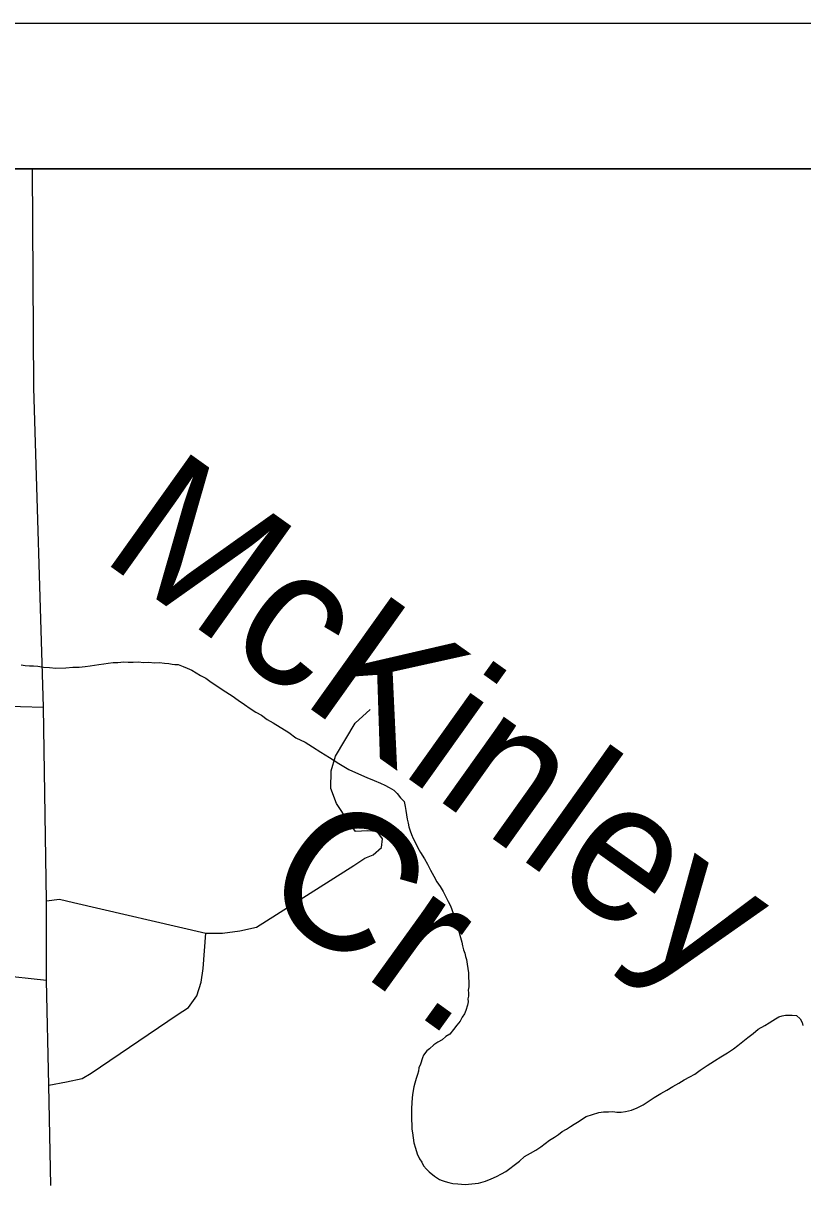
# Model space of a CAD drawing. Extents: x -59 to 82, y -3 to 49.
# Drawn here: x -51.496 to -50.961, y 48.593 to 49.391 of the extents above; entities that cross this region are included whole.
import ezdxf

# ---------------------------------------------------------------- set-up
doc = ezdxf.new("R2010")
doc.units = 0
for name, color, linetype in [('GM_X_Corporation', 7, 'Continuous'), ('GM_X_County_Road', 7, 'Continuous'), ('GM_X_Minor_River', 7, 'Continuous'), ('GM_X_Minor_River_Text', 7, 'Continuous'), ('GM_X_Township_Road', 7, 'Continuous'), ('SH_Data', 7, 'Continuous')]:
    doc.layers.add(name, color=color, linetype=linetype)

msp = doc.modelspace()

# ---------------------------------------------------------------- linework, layer by layer
at = {"layer": 'GM_X_Corporation'}
for p in [(-48.09799, 49.29125), (-50.61637, 49.29125)]:
    msp.add_line(p, (-52.22423, 49.29125), dxfattribs=at)
at = {"layer": 'GM_X_County_Road'}
for p, q in [((-51.48884, 49.1408), (-51.48974, 49.29125)), ((-51.4822, 48.92146), (-51.48884, 49.1408)), ((-51.48018, 48.78838), (-51.4822, 48.92146)), ((-51.48018, 48.73361), (-51.48018, 48.78838)), ((-51.4785, 48.6617), (-51.48018, 48.73361)), ((-51.47716, 48.59281), (-51.4785, 48.6617))]:
    msp.add_line(p, q, dxfattribs=at)
at = {"layer": 'GM_X_Minor_River'}
for p, q in [((-51.49752, 48.95049), (-51.49485, 48.95016)), ((-51.44722, 48.95037), (-51.44418, 48.95081)), ((-51.44418, 48.95081), (-51.44076, 48.95126)), ((-51.44076, 48.95126), (-51.43772, 48.95171)), ((-51.43772, 48.95171), (-51.4343, 48.95216)), ((-51.4343, 48.95216), (-51.43125, 48.95222)), ((-51.43125, 48.95222), (-51.42707, 48.95268)), ((-51.42707, 48.95268), (-51.42401, 48.95237)), ((-51.42401, 48.95237), (-51.42058, 48.95244)), ((-51.42058, 48.95244), (-51.41716, 48.95251)), ((-51.41716, 48.95251), (-51.41334, 48.9522)), ((-51.41334, 48.9522), (-51.40991, 48.95227)), ((-51.40991, 48.95227), (-51.4061, 48.95197)), ((-51.4061, 48.95197), (-51.40267, 48.95204)), ((-51.40267, 48.95204), (-51.39923, 48.95173)), ((-51.39923, 48.95173), (-51.39618, 48.95141)), ((-51.39618, 48.95141), (-51.39388, 48.95108)), ((-51.39388, 48.95108), (-51.39197, 48.95074)), ((-51.39197, 48.95074), (-51.38968, 48.95078)), ((-51.38968, 48.95078), (-51.38622, 48.94933)), ((-51.49485, 48.95016), (-51.49179, 48.94984)), ((-51.49179, 48.94984), (-51.48912, 48.94989)), ((-51.48912, 48.94989), (-51.48607, 48.94958)), ((-51.48607, 48.94958), (-51.48224, 48.9489)), ((-51.48224, 48.9489), (-51.47805, 48.9486)), ((-51.47805, 48.9486), (-51.47385, 48.94831)), ((-51.47385, 48.94831), (-51.46699, 48.94845)), ((-51.46699, 48.94845), (-51.46205, 48.94893)), ((-51.46205, 48.94893), (-51.45786, 48.94901)), ((-51.45786, 48.94901), (-51.45368, 48.94948)), ((-51.45368, 48.94948), (-51.45026, 48.94993)), ((-51.45026, 48.94993), (-51.44722, 48.95037)), ((-51.38622, 48.94933), (-51.38354, 48.94825)), ((-51.38354, 48.94825), (-51.38046, 48.94679)), ((-51.38046, 48.94679), (-51.37737, 48.94495)), ((-51.37737, 48.94495), (-51.37429, 48.94311)), ((-51.37429, 48.94311), (-51.37082, 48.94128)), ((-51.37082, 48.94128), (-51.36696, 48.9387)), ((-51.36696, 48.9387), (-51.36309, 48.93612)), ((-51.36309, 48.93612), (-51.35884, 48.93317)), ((-51.35884, 48.93317), (-51.35266, 48.92911)), ((-51.35266, 48.92911), (-51.34841, 48.92615)), ((-51.34841, 48.92615), (-51.34416, 48.9232)), ((-51.34416, 48.9232), (-51.34029, 48.92062)), ((-51.34029, 48.92062), (-51.33643, 48.91803)), ((-51.33643, 48.91803), (-51.33257, 48.91583)), ((-51.33257, 48.91583), (-51.3287, 48.91287)), ((-51.3287, 48.91287), (-51.32447, 48.91067)), ((-51.32447, 48.91067), (-51.31366, 48.90405)), ((-51.31366, 48.90405), (-51.30901, 48.90034)), ((-51.30901, 48.90034), (-51.30247, 48.89743)), ((-51.30247, 48.89743), (-51.29745, 48.89412)), ((-51.29745, 48.89412), (-51.29166, 48.89043)), ((-51.29166, 48.89043), (-51.28587, 48.88675)), ((-51.28587, 48.88675), (-51.27931, 48.8827)), ((-51.27931, 48.8827), (-51.27237, 48.87866)), ((-51.27237, 48.87866), (-51.26583, 48.87575)), ((-51.26583, 48.87575), (-51.26006, 48.8732)), ((-51.26006, 48.8732), (-51.25507, 48.87102)), ((-51.25507, 48.87102), (-51.25084, 48.86921)), ((-51.25084, 48.86921), (-51.24776, 48.86775)), ((-51.24776, 48.86775), (-51.24468, 48.8663)), ((-51.24468, 48.8663), (-51.24159, 48.86446)), ((-51.24159, 48.86446), (-51.23926, 48.86222)), ((-51.23926, 48.86222), (-51.23691, 48.85923)), ((-51.23691, 48.85923), (-51.23458, 48.85662)), ((-51.23458, 48.85662), (-51.23374, 48.85321)), ((-51.23374, 48.85321), (-51.23331, 48.85056)), ((-51.23331, 48.85056), (-51.23286, 48.84752)), ((-51.23286, 48.84752), (-51.23242, 48.84449)), ((-51.23242, 48.84449), (-51.23161, 48.84185)), ((-51.23161, 48.84185), (-51.23117, 48.8392)), ((-51.23117, 48.8392), (-51.23035, 48.83655)), ((-51.23035, 48.83655), (-51.22954, 48.83391)), ((-51.22954, 48.83391), (-51.22834, 48.83127)), ((-51.22834, 48.83127), (-51.22675, 48.82826)), ((-51.22675, 48.82826), (-51.22516, 48.82487)), ((-51.22516, 48.82487), (-51.22319, 48.82149)), ((-51.22319, 48.82149), (-51.22043, 48.81736)), ((-51.22043, 48.81736), (-51.21845, 48.8136)), ((-51.21845, 48.8136), (-51.21646, 48.80946)), ((-51.21646, 48.80946), (-51.21409, 48.80533)), ((-51.21409, 48.80533), (-51.21211, 48.80156)), ((-51.21211, 48.80156), (-51.20976, 48.79819)), ((-51.20976, 48.79819), (-51.20778, 48.79481)), ((-51.20778, 48.79481), (-51.2058, 48.79105)), ((-51.2058, 48.79105), (-51.20421, 48.78804)), ((-51.20421, 48.78804), (-51.20263, 48.78503)), ((-51.20263, 48.78503), (-51.20181, 48.78238)), ((-51.20181, 48.78238), (-51.2006, 48.77899)), ((-51.2006, 48.77899), (-51.19901, 48.77598)), ((-51.19901, 48.77598), (-51.19818, 48.77257)), ((-51.19818, 48.77257), (-51.1957, 48.76312)), ((-51.1957, 48.76312), (-51.19488, 48.76009)), ((-51.19488, 48.76009), (-51.19444, 48.75744)), ((-51.19444, 48.75744), (-51.19363, 48.7548)), ((-51.19363, 48.7548), (-51.19282, 48.75253)), ((-51.19282, 48.75253), (-51.19239, 48.75026)), ((-51.19239, 48.75026), (-51.19158, 48.74799)), ((-51.19158, 48.74799), (-51.19114, 48.74496)), ((-51.19114, 48.74496), (-51.1907, 48.74193)), ((-51.1907, 48.74193), (-51.19025, 48.7389)), ((-51.19025, 48.7389), (-51.19019, 48.73586)), ((-51.19019, 48.73586), (-51.19012, 48.73244)), ((-51.19006, 48.7294), (-51.19039, 48.72711)), ((-51.19039, 48.72711), (-51.19035, 48.72521)), ((-51.19012, 48.73244), (-51.19006, 48.7294)), ((-51.19061, 48.71912), (-51.19095, 48.71683)), ((-51.19031, 48.72293), (-51.19065, 48.72102)), ((-51.19065, 48.72102), (-51.19061, 48.71912)), ((-51.19035, 48.72521), (-51.19031, 48.72293)), ((-51.19201, 48.71301), (-51.19311, 48.71071)), ((-51.19095, 48.71683), (-51.19201, 48.71301)), ((-51.19605, 48.7057), (-51.19828, 48.703)), ((-51.19458, 48.7084), (-51.19605, 48.7057)), ((-51.19311, 48.71071), (-51.19458, 48.7084)), ((-50.98679, 48.70272), (-50.98378, 48.70468)), ((-50.98378, 48.70468), (-50.98115, 48.70625)), ((-50.98115, 48.70625), (-50.97926, 48.70743)), ((-50.97926, 48.70743), (-50.977, 48.70862)), ((-50.977, 48.70862), (-50.97473, 48.70942)), ((-50.97473, 48.70942), (-50.97245, 48.70985)), ((-50.97245, 48.70985), (-50.97055, 48.70989)), ((-50.97055, 48.70989), (-50.96788, 48.70994)), ((-50.96788, 48.70994), (-50.96483, 48.70962)), ((-50.96483, 48.70962), (-50.9625, 48.70739)), ((-50.9625, 48.70739), (-50.96092, 48.70476)), ((-50.96092, 48.70476), (-50.9605, 48.70287)), ((-51.20575, 48.69524), (-51.20837, 48.69291)), ((-51.20311, 48.69682), (-51.20575, 48.69524)), ((-51.20051, 48.69991), (-51.20311, 48.69682)), ((-51.19828, 48.703), (-51.20051, 48.69991)), ((-50.99843, 48.6945), (-50.99468, 48.69724)), ((-50.99468, 48.69724), (-50.99131, 48.70034)), ((-50.99131, 48.70034), (-50.98679, 48.70272)), ((-51.21401, 48.68937), (-51.217, 48.68665)), ((-51.21138, 48.69133), (-51.21401, 48.68937)), ((-51.20837, 48.69291), (-51.21138, 48.69133)), ((-51.00818, 48.6867), (-51.00518, 48.68904)), ((-51.00518, 48.68904), (-51.00181, 48.69177)), ((-51.00181, 48.69177), (-50.99843, 48.6945)), ((-51.22183, 48.68047), (-51.22327, 48.67626)), ((-51.22111, 48.68238), (-51.22183, 48.68047)), ((-51.21889, 48.68547), (-51.22111, 48.68238)), ((-51.217, 48.68665), (-51.21889, 48.68547)), ((-51.02135, 48.67845), (-51.01683, 48.6812)), ((-51.01683, 48.6812), (-51.01232, 48.68395)), ((-51.01232, 48.68395), (-51.00818, 48.6867)), ((-51.22469, 48.67129), (-51.22541, 48.66899)), ((-51.22436, 48.67357), (-51.22469, 48.67129)), ((-51.22327, 48.67626), (-51.22436, 48.67357)), ((-51.03488, 48.66943), (-51.03113, 48.67217)), ((-51.03113, 48.67217), (-51.02624, 48.67531)), ((-51.02624, 48.67531), (-51.02135, 48.67845)), ((-51.2272, 48.66325), (-51.2279, 48.66058)), ((-51.22611, 48.66631), (-51.2272, 48.66325)), ((-51.22541, 48.66899), (-51.22611, 48.66631)), ((-51.04581, 48.66313), (-51.04204, 48.66548)), ((-51.04204, 48.66548), (-51.03827, 48.66746)), ((-51.03827, 48.66746), (-51.03488, 48.66943)), ((-51.22859, 48.65676), (-51.2289, 48.65333)), ((-51.2279, 48.66058), (-51.22859, 48.65676)), ((-51.06275, 48.65328), (-51.05824, 48.65603)), ((-51.05824, 48.65603), (-51.05409, 48.6584)), ((-51.05409, 48.6584), (-51.04995, 48.66076)), ((-51.04995, 48.66076), (-51.04581, 48.66313)), ((-51.2289, 48.65333), (-51.22951, 48.64572)), ((-51.07442, 48.6462), (-51.07027, 48.64818)), ((-51.07027, 48.64818), (-51.06689, 48.65053)), ((-51.06689, 48.65053), (-51.06275, 48.65328)), ((-51.22951, 48.64572), (-51.22941, 48.64116)), ((-51.22941, 48.64116), (-51.22934, 48.63774)), ((-51.11199, 48.63859), (-51.10936, 48.64017)), ((-51.10936, 48.64017), (-51.10065, 48.64301)), ((-51.10065, 48.64301), (-51.09761, 48.64345)), ((-51.09761, 48.64345), (-51.09418, 48.64352)), ((-51.09418, 48.64352), (-51.09114, 48.64358)), ((-51.09114, 48.64358), (-51.08846, 48.64325)), ((-51.08846, 48.64325), (-51.08541, 48.64331)), ((-51.08541, 48.64331), (-51.08237, 48.64376)), ((-51.08237, 48.64376), (-51.0782, 48.6446)), ((-51.0782, 48.6446), (-51.07442, 48.6462)), ((-51.22934, 48.63774), (-51.22928, 48.6347)), ((-51.22928, 48.6347), (-51.22922, 48.63166)), ((-51.22922, 48.63166), (-51.22878, 48.629)), ((-51.12592, 48.62995), (-51.1229, 48.63153)), ((-51.1229, 48.63153), (-51.12027, 48.63349)), ((-51.12027, 48.63349), (-51.11764, 48.63506)), ((-51.11764, 48.63506), (-51.11425, 48.63703)), ((-51.11425, 48.63703), (-51.11199, 48.63859)), ((-51.22878, 48.629), (-51.22833, 48.62559)), ((-51.22833, 48.62559), (-51.22788, 48.62218)), ((-51.13756, 48.62173), (-51.13456, 48.62407)), ((-51.13456, 48.62407), (-51.13117, 48.62604)), ((-51.13117, 48.62604), (-51.12854, 48.62799)), ((-51.12854, 48.62799), (-51.12592, 48.62995)), ((-51.22788, 48.62218), (-51.22666, 48.6184)), ((-51.22666, 48.6184), (-51.22544, 48.61462)), ((-51.14771, 48.61506), (-51.14394, 48.61704)), ((-51.14394, 48.61704), (-51.14056, 48.61939)), ((-51.14056, 48.61939), (-51.13756, 48.62173)), ((-51.22544, 48.61462), (-51.22385, 48.61124)), ((-51.22385, 48.61124), (-51.22228, 48.60899)), ((-51.22228, 48.60899), (-51.22108, 48.60635)), ((-51.15898, 48.60685), (-51.15522, 48.60959)), ((-51.15522, 48.60959), (-51.15186, 48.6127)), ((-51.15186, 48.6127), (-51.14771, 48.61506)), ((-51.22108, 48.60635), (-51.21913, 48.60411)), ((-51.21913, 48.60411), (-51.21719, 48.60224)), ((-51.21719, 48.60224), (-51.21369, 48.59927)), ((-51.17101, 48.599), (-51.16762, 48.60097)), ((-51.16762, 48.60097), (-51.16461, 48.60255)), ((-51.16461, 48.60255), (-51.16198, 48.60451)), ((-51.16198, 48.60451), (-51.15898, 48.60685)), ((-51.21369, 48.59927), (-51.21022, 48.59706)), ((-51.21022, 48.59706), (-51.2083, 48.59634)), ((-51.2083, 48.59634), (-51.20638, 48.59562)), ((-51.20638, 48.59562), (-51.2037, 48.59492)), ((-51.2037, 48.59492), (-51.20102, 48.59421)), ((-51.20102, 48.59421), (-51.19758, 48.5939)), ((-51.19758, 48.5939), (-51.19262, 48.59362)), ((-51.19262, 48.59362), (-51.18806, 48.59409)), ((-51.18806, 48.59409), (-51.18349, 48.59456)), ((-51.18349, 48.59456), (-51.17857, 48.59581)), ((-51.17857, 48.59581), (-51.17479, 48.5974)), ((-51.17479, 48.5974), (-51.17101, 48.599))]:
    msp.add_line(p, q, dxfattribs=at)
at = {"layer": 'GM_X_Township_Road'}
for p, q in [((-51.57436, 48.9242), (-51.4822, 48.92146)), ((-51.26814, 48.91037), (-51.25772, 48.91978)), ((-51.28158, 48.88785), (-51.26814, 48.91037)), ((-51.28461, 48.87777), (-51.28158, 48.88785)), ((-51.28494, 48.86567), (-51.28461, 48.87777)), ((-51.28091, 48.85526), (-51.28494, 48.86567)), ((-51.27284, 48.84316), (-51.28091, 48.85526)), ((-51.2678, 48.8361), (-51.27284, 48.84316)), ((-51.25974, 48.83644), (-51.2678, 48.8361)), ((-51.25302, 48.8361), (-51.25974, 48.83644)), ((-51.24932, 48.83106), (-51.25302, 48.8361)), ((-51.24999, 48.82501), (-51.24932, 48.83106)), ((-51.25571, 48.81997), (-51.24999, 48.82501)), ((-51.26915, 48.81258), (-51.26142, 48.81762)), ((-51.26142, 48.81762), (-51.25571, 48.81997)), ((-51.33602, 48.77024), (-51.26915, 48.81258)), ((-51.48018, 48.78838), (-51.47116, 48.78951)), ((-51.47116, 48.78951), (-51.46172, 48.7872)), ((-51.46172, 48.7872), (-51.37063, 48.76621)), ((-51.35921, 48.76621), (-51.34745, 48.76789)), ((-51.34745, 48.76789), (-51.33602, 48.77024)), ((-51.37265, 48.74201), (-51.37063, 48.76621)), ((-51.37063, 48.76621), (-51.35921, 48.76621)), ((-51.48018, 48.73361), (-51.51879, 48.73774)), ((-51.37399, 48.7326), (-51.37265, 48.74201)), ((-51.37702, 48.72319), (-51.37399, 48.7326)), ((-51.38273, 48.71513), (-51.37702, 48.72319)), ((-51.39046, 48.71009), (-51.38273, 48.71513)), ((-51.4496, 48.6701), (-51.39046, 48.71009)), ((-51.4785, 48.6617), (-51.4664, 48.66405)), ((-51.4664, 48.66405), (-51.45565, 48.6664)), ((-51.45565, 48.6664), (-51.4496, 48.6701))]:
    msp.add_line(p, q, dxfattribs=at)
at = {"layer": 'SH_Data'}
for p, q in [((-54.99799, 49.39125), (-47.99799, 49.39125)), ((-54.89799, 49.29125), (-48.09799, 49.29125))]:
    msp.add_line(p, q, dxfattribs=at)

# ---------------------------------------------------------------- texts
at = {"layer": 'GM_X_Minor_River_Text'}
for s, height, rotation, p in [('McKinley', 0.094765, 324.53971, (-51.44449, 49.02388)), ('Cr.', 0.094764, 324.23511, (-51.3381, 48.79125))]:
    msp.add_text(s, height=height, rotation=rotation, dxfattribs=at).set_placement(p)

doc.saveas('drawing.dxf')
